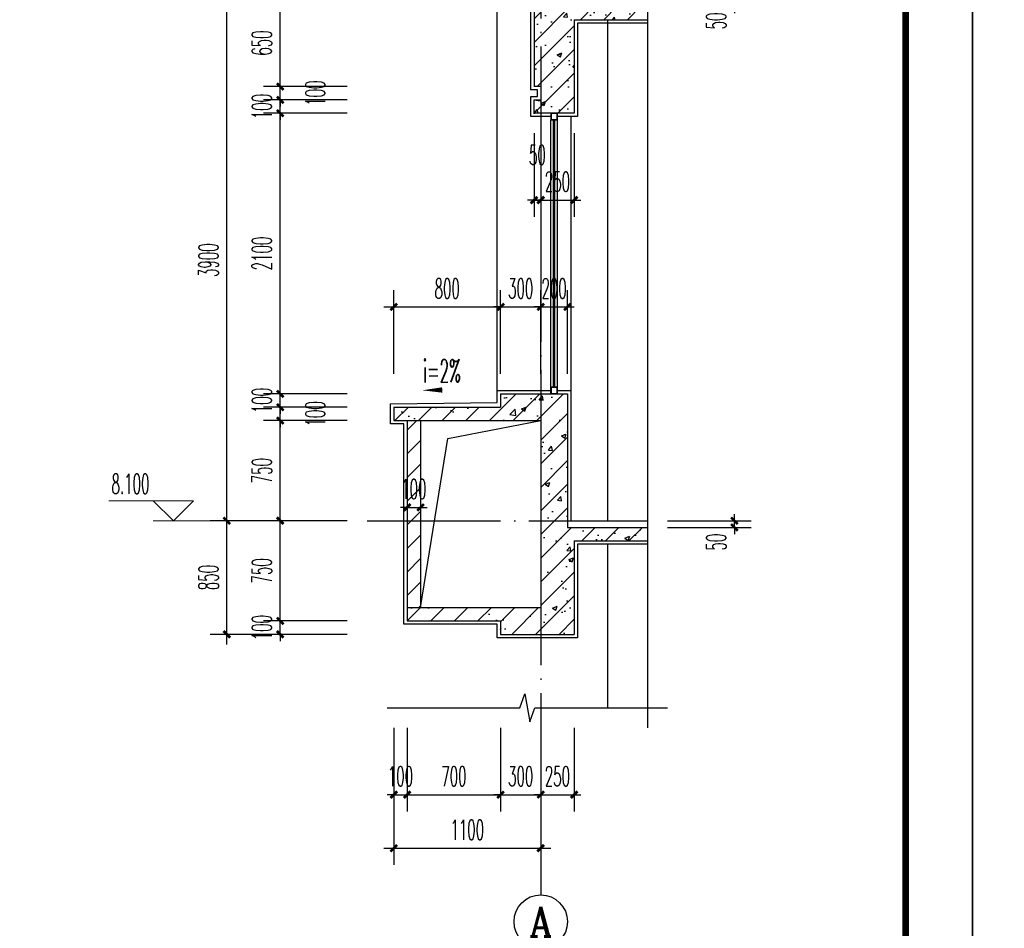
# Model space of a CAD drawing. Extents: x 1779708 to 7299578, y -1121471 to 88434.
# Tile 1000 of 1056: x 7003186 to 7010557, y -968623 to -961823. Entities that reach past the tile are written whole.
import ezdxf
from ezdxf.enums import TextEntityAlignment as Align

# ---------------------------------------------------------------- set-up
doc = ezdxf.new("R2010")
doc.units = 0
doc.header["$LTSCALE"] = 1000
doc.header["$MEASUREMENT"] = 0
doc.linetypes.add('DOTE', pattern=[2.42, 2, -0.2, 0.02, -0.2])
doc.layers.get('0').update_dxf_attribs({"linetype": 'CONTINUOUS'})
doc.layers.get('Defpoints').update_dxf_attribs({"linetype": 'CONTINUOUS'})
for name, color, linetype in [('AXIS', 3, 'CONTINUOUS'), ('AXIS_TEXT', 7, 'CONTINUOUS'), ('DIM_SYMB', 3, 'CONTINUOUS'), ('DOTE', 1, 'DOTE'), ('PUB_TEXT', 7, 'CONTINUOUS'), ('PUB_TITLE', 4, 'CONTINUOUS'), ('WALL', 255, 'CONTINUOUS'), ('WINDOW', 2, 'CONTINUOUS'), ('可见线', 6, 'CONTINUOUS'), ('填充细线', 8, 'CONTINUOUS'), ('立面中线', 140, 'CONTINUOUS'), ('粉刷线', 213, 'CONTINUOUS')]:
    doc.layers.add(name, color=color, linetype=linetype)
doc.layers.add('DIM_ELEV', color=3, linetype='CONTINUOUS', lineweight=13)
doc.styles.add('_TCH_AXIS', font='COMPLEX', dxfattribs={"bigfont": 'GBCBIG'})
doc.styles.add('_TCH_DIM', font='SIMPLEX.shx', dxfattribs={"width": 0.7, "bigfont": 'GBCBIG.shx'})
doc.styles.add('_TCH_DIM_T3', font='SIMPLEX.shx', dxfattribs={"width": 0.494118, "bigfont": 'GBCBIG.shx'})
doc.styles.add('COMPLEX', font='COMPLEX')
doc.dimstyles.new('_TCH_ARCH&&50', dxfattribs={"dimtxt": 148.75, "dimasz": 50, "dimexe": 125, "dimexo": 150, "dimgap": 63.125, "dimtad": 1, "dimdec": 0, "dimzin": 0, "dimdsep": 46, "dimtxsty": '_TCH_DIM_T3', "dimblk": 'ARCHTICK', "dimcen": 0.09, "dimdle": 75, "dimclrt": 7, "dimazin": 2, "dimtfac": 1, "dimtdec": 0, "dimtix": 1, "dimtmove": 2, "dimatfit": 3, "dimfxl": 250, "dimtolj": 1, "dimtzin": 0, "dimarcsym": 0})

# ---------------------------------------------------------------- blocks, each defined once
blk = doc.blocks.new('A$C3D8761CE')
at = {"layer": 'PUB_TITLE'}
blk.add_lwpolyline([(0, 0), (84100, 0), (84100, 59400), (0, 59400)], close=True, dxfattribs=at)
at = {"layer": 'PUB_TITLE', "const_width": 100}
blk.add_lwpolyline([(2500, 1000), (83100, 1000), (83100, 58400), (2500, 58400)], close=True, dxfattribs=at)
blk = doc.blocks.new('_ArchTick')
at = {"color": 0, "linetype": 'ByBlock', "const_width": 0.4}
blk.add_lwpolyline([(-0.5, -0.5), (0.5, 0.5)], dxfattribs=at)
blk = doc.blocks.new('*D876')
at = {"layer": 'AXIS', "color": 0, "lineweight": -2, "transparency": 16777216}
for p, q in [((7004736.6, -966498.2), (7004736.6, -965498.2)), ((7005636.6, -965573.2), (7004611.6, -965573.2)), ((7005636.6, -966423.2), (7004611.6, -966423.2))]:
    blk.add_line(p, q, dxfattribs=at)
at = {"layer": 'Defpoints', "color": 0, "transparency": 16777216}
for p in [(7004736.6, -965573.2), (7005786.6, -965573.2), (7005786.6, -966423.2)]:
    blk.add_point(p, dxfattribs=at)
at = {"layer": 'AXIS', "color": 0, "lineweight": -2, "transparency": 16777216, "xscale": 50, "yscale": 50, "zscale": 50}
for p, rotation in [((7004736.6, -965573.2), 90), ((7004736.6, -966423.2), 270)]:
    blk.add_blockref('_ArchTick', p, dxfattribs=dict(at, rotation=rotation))
at = {"layer": 'AXIS', "color": 7, "transparency": 16777216, "insert": (7004599.1, -965998.2), "char_height": 148.75, "attachment_point": 5, "rotation": 90, "style": '_TCH_DIM_T3'}
blk.add_mtext('\\A1;850', dxfattribs=at)
blk = doc.blocks.new('*D877')
at = {"layer": 'AXIS', "color": 0, "lineweight": -2, "transparency": 16777216}
for p, q in [((7004736.6, -965648.2), (7004736.6, -961598.2)), ((7005636.6, -961673.2), (7004611.6, -961673.2)), ((7005636.6, -965573.2), (7004611.6, -965573.2))]:
    blk.add_line(p, q, dxfattribs=at)
at = {"layer": 'Defpoints', "color": 0, "transparency": 16777216}
for p in [(7004736.6, -961673.2), (7005786.6, -961673.2), (7005786.6, -965573.2)]:
    blk.add_point(p, dxfattribs=at)
at = {"layer": 'AXIS', "color": 0, "lineweight": -2, "transparency": 16777216, "xscale": 50, "yscale": 50, "zscale": 50}
for p, rotation in [((7004736.6, -961673.2), 90), ((7004736.6, -965573.2), 270)]:
    blk.add_blockref('_ArchTick', p, dxfattribs=dict(at, rotation=rotation))
at = {"layer": 'AXIS', "color": 7, "transparency": 16777216, "insert": (7004599.1, -963623.2), "char_height": 148.75, "attachment_point": 5, "rotation": 90, "style": '_TCH_DIM_T3'}
blk.add_mtext('\\A1;3900', dxfattribs=at)
blk = doc.blocks.new('*D882')
at = {"layer": 'AXIS', "color": 0, "lineweight": -2, "transparency": 16777216}
for p, q in [((7008036.6, -965573.2), (7008661.6, -965573.2)), ((7008536.6, -965573.2), (7008536.6, -965523.2)), ((7008536.6, -965623.2), (7008536.6, -965573.2)), ((7008036.6, -965623.2), (7008661.6, -965623.2)), ((7008536.6, -965623.2), (7008536.6, -965673.2))]:
    blk.add_line(p, q, dxfattribs=at)
at = {"layer": 'Defpoints', "color": 0, "transparency": 16777216}
for p in [(7007886.6, -965573.2), (7008536.6, -965573.2), (7007886.6, -965623.2)]:
    blk.add_point(p, dxfattribs=at)
at = {"layer": 'AXIS', "color": 0, "lineweight": -2, "transparency": 16777216, "xscale": 50, "yscale": 50, "zscale": 50}
for p, rotation in [((7008536.6, -965573.2), 270), ((7008536.6, -965623.2), 90)]:
    blk.add_blockref('_ArchTick', p, dxfattribs=dict(at, rotation=rotation))
at = {"layer": 'AXIS', "color": 7, "transparency": 16777216, "insert": (7008399.1, -965732.7), "char_height": 148.75, "attachment_point": 5, "rotation": 90, "style": '_TCH_DIM_T3'}
blk.add_mtext('\\A1;50', dxfattribs=at)
blk = doc.blocks.new('*D883')
at = {"layer": 'AXIS', "color": 0, "lineweight": -2, "transparency": 16777216}
for p, q in [((7008536.6, -961673.2), (7008536.6, -961623.2)), ((7008036.6, -961673.2), (7008661.6, -961673.2)), ((7008036.6, -961723.2), (7008661.6, -961723.2)), ((7008536.6, -961723.2), (7008536.6, -961673.2)), ((7008536.6, -961723.2), (7008536.6, -961773.2))]:
    blk.add_line(p, q, dxfattribs=at)
at = {"layer": 'Defpoints', "color": 0, "transparency": 16777216}
for p in [(7007886.6, -961673.2), (7007886.6, -961723.2), (7008536.6, -961673.2)]:
    blk.add_point(p, dxfattribs=at)
at = {"layer": 'AXIS', "color": 0, "lineweight": -2, "transparency": 16777216, "xscale": 50, "yscale": 50, "zscale": 50}
for p, rotation in [((7008536.6, -961673.2), 270), ((7008536.6, -961723.2), 90)]:
    blk.add_blockref('_ArchTick', p, dxfattribs=dict(at, rotation=rotation))
at = {"layer": 'AXIS', "color": 7, "transparency": 16777216, "insert": (7008399.1, -961832.7), "char_height": 148.75, "attachment_point": 5, "rotation": 90, "style": '_TCH_DIM_T3'}
blk.add_mtext('\\A1;50', dxfattribs=at)
blk = doc.blocks.new('*D895')
at = {"layer": 'AXIS', "color": 0, "lineweight": -2, "transparency": 16777216}
for p, q in [((7005986.6, -964473.2), (7005986.6, -963848.2)), ((7006786.6, -964473.2), (7006786.6, -963848.2)), ((7005911.6, -963973.2), (7006861.6, -963973.2))]:
    blk.add_line(p, q, dxfattribs=at)
at = {"layer": 'Defpoints', "color": 0, "transparency": 16777216}
for p in [(7006786.6, -963973.2), (7005986.6, -964623.2), (7006786.6, -964623.2)]:
    blk.add_point(p, dxfattribs=at)
at = {"layer": 'AXIS', "color": 0, "lineweight": -2, "transparency": 16777216, "xscale": 50, "yscale": 50, "zscale": 50, "rotation": 180}
blk.add_blockref('_ArchTick', (7005986.6, -963973.2), dxfattribs=at)
at = {"layer": 'AXIS', "color": 0, "lineweight": -2, "transparency": 16777216, "xscale": 50, "yscale": 50, "zscale": 50}
blk.add_blockref('_ArchTick', (7006786.6, -963973.2), dxfattribs=at)
at = {"layer": 'AXIS', "color": 7, "transparency": 16777216, "insert": (7006386.6, -963835.7), "char_height": 148.75, "attachment_point": 5, "style": '_TCH_DIM_T3'}
blk.add_mtext('\\A1;800', dxfattribs=at)
blk = doc.blocks.new('*D896')
at = {"layer": 'AXIS', "color": 0, "lineweight": -2, "transparency": 16777216}
for p, q in [((7006786.6, -964473.2), (7006786.6, -963848.2)), ((7007086.6, -964473.2), (7007086.6, -963848.2)), ((7006786.6, -963973.2), (7006736.6, -963973.2)), ((7006786.6, -963973.2), (7007086.6, -963973.2)), ((7007086.6, -963973.2), (7007136.6, -963973.2))]:
    blk.add_line(p, q, dxfattribs=at)
at = {"layer": 'Defpoints', "color": 0, "transparency": 16777216}
for p in [(7007086.6, -963973.2), (7006786.6, -964623.2), (7007086.6, -964623.2)]:
    blk.add_point(p, dxfattribs=at)
at = {"layer": 'AXIS', "color": 0, "lineweight": -2, "transparency": 16777216, "xscale": 50, "yscale": 50, "zscale": 50}
blk.add_blockref('_ArchTick', (7006786.6, -963973.2), dxfattribs=at)
at = {"layer": 'AXIS', "color": 0, "lineweight": -2, "transparency": 16777216, "xscale": 50, "yscale": 50, "zscale": 50, "rotation": 180}
blk.add_blockref('_ArchTick', (7007086.6, -963973.2), dxfattribs=at)
at = {"layer": 'AXIS', "color": 7, "transparency": 16777216, "insert": (7006936.6, -963835.7), "char_height": 148.75, "attachment_point": 5, "style": '_TCH_DIM_T3'}
blk.add_mtext('\\A1;300', dxfattribs=at)
blk = doc.blocks.new('*D897')
at = {"layer": 'AXIS', "color": 0, "lineweight": -2, "transparency": 16777216}
for p, q in [((7007086.6, -964473.2), (7007086.6, -963848.2)), ((7007286.6, -964473.2), (7007286.6, -963848.2)), ((7007086.6, -963973.2), (7007036.6, -963973.2)), ((7007086.6, -963973.2), (7007286.6, -963973.2)), ((7007286.6, -963973.2), (7007336.6, -963973.2))]:
    blk.add_line(p, q, dxfattribs=at)
at = {"layer": 'Defpoints', "color": 0, "transparency": 16777216}
for p in [(7007286.6, -963973.2), (7007086.6, -964623.2), (7007286.6, -964623.2)]:
    blk.add_point(p, dxfattribs=at)
at = {"layer": 'AXIS', "color": 0, "lineweight": -2, "transparency": 16777216, "xscale": 50, "yscale": 50, "zscale": 50}
blk.add_blockref('_ArchTick', (7007086.6, -963973.2), dxfattribs=at)
at = {"layer": 'AXIS', "color": 0, "lineweight": -2, "transparency": 16777216, "xscale": 50, "yscale": 50, "zscale": 50, "rotation": 180}
blk.add_blockref('_ArchTick', (7007286.6, -963973.2), dxfattribs=at)
at = {"layer": 'AXIS', "color": 7, "transparency": 16777216, "insert": (7007186.6, -963835.7), "char_height": 148.75, "attachment_point": 5, "style": '_TCH_DIM_T3'}
blk.add_mtext('\\A1;200', dxfattribs=at)
blk = doc.blocks.new('*D898')
at = {"layer": 'AXIS', "color": 0, "lineweight": -2, "transparency": 16777216}
for p, q in [((7007036.6, -962673.2), (7007036.6, -963298.2)), ((7007086.6, -962673.2), (7007086.6, -963298.2)), ((7007036.6, -963173.2), (7006986.6, -963173.2)), ((7007036.6, -963173.2), (7007086.6, -963173.2)), ((7007086.6, -963173.2), (7007136.6, -963173.2))]:
    blk.add_line(p, q, dxfattribs=at)
at = {"layer": 'Defpoints', "color": 0, "transparency": 16777216}
for p in [(7007036.6, -962523.2), (7007086.6, -962523.2), (7007086.6, -963173.2)]:
    blk.add_point(p, dxfattribs=at)
at = {"layer": 'AXIS', "color": 0, "lineweight": -2, "transparency": 16777216, "xscale": 50, "yscale": 50, "zscale": 50}
blk.add_blockref('_ArchTick', (7007036.6, -963173.2), dxfattribs=at)
at = {"layer": 'AXIS', "color": 0, "lineweight": -2, "transparency": 16777216, "xscale": 50, "yscale": 50, "zscale": 50, "rotation": 180}
blk.add_blockref('_ArchTick', (7007086.6, -963173.2), dxfattribs=at)
at = {"layer": 'AXIS', "color": 7, "transparency": 16777216, "insert": (7007061.6, -962835.7), "char_height": 148.75, "attachment_point": 5, "style": '_TCH_DIM_T3'}
blk.add_mtext('\\A1;50', dxfattribs=at)
blk = doc.blocks.new('*D899')
at = {"layer": 'AXIS', "color": 0, "lineweight": -2, "transparency": 16777216}
for p, q in [((7007086.6, -962673.2), (7007086.6, -963298.2)), ((7007336.6, -962673.2), (7007336.6, -963298.2)), ((7007086.6, -963173.2), (7007036.6, -963173.2)), ((7007086.6, -963173.2), (7007336.6, -963173.2)), ((7007336.6, -963173.2), (7007386.6, -963173.2))]:
    blk.add_line(p, q, dxfattribs=at)
at = {"layer": 'Defpoints', "color": 0, "transparency": 16777216}
for p in [(7007086.6, -962523.2), (7007336.6, -962523.2), (7007336.6, -963173.2)]:
    blk.add_point(p, dxfattribs=at)
at = {"layer": 'AXIS', "color": 0, "lineweight": -2, "transparency": 16777216, "xscale": 50, "yscale": 50, "zscale": 50}
blk.add_blockref('_ArchTick', (7007086.6, -963173.2), dxfattribs=at)
at = {"layer": 'AXIS', "color": 0, "lineweight": -2, "transparency": 16777216, "xscale": 50, "yscale": 50, "zscale": 50, "rotation": 180}
blk.add_blockref('_ArchTick', (7007336.6, -963173.2), dxfattribs=at)
at = {"layer": 'AXIS', "color": 7, "transparency": 16777216, "insert": (7007211.6, -963035.7), "char_height": 148.75, "attachment_point": 5, "style": '_TCH_DIM_T3'}
blk.add_mtext('\\A1;250', dxfattribs=at)
blk = doc.blocks.new('*D904')
at = {"layer": 'AXIS', "color": 0, "lineweight": -2, "transparency": 16777216}
for p, q in [((7006086.6, -964973.2), (7006086.6, -965598.2)), ((7006186.6, -964973.2), (7006186.6, -965598.2)), ((7006086.6, -965473.2), (7006036.6, -965473.2)), ((7006086.6, -965473.2), (7006186.6, -965473.2)), ((7006186.6, -965473.2), (7006236.6, -965473.2))]:
    blk.add_line(p, q, dxfattribs=at)
at = {"layer": 'Defpoints', "color": 0, "transparency": 16777216}
for p in [(7006086.6, -964823.2), (7006186.6, -964823.2), (7006186.6, -965473.2)]:
    blk.add_point(p, dxfattribs=at)
at = {"layer": 'AXIS', "color": 0, "lineweight": -2, "transparency": 16777216, "xscale": 50, "yscale": 50, "zscale": 50}
blk.add_blockref('_ArchTick', (7006086.6, -965473.2), dxfattribs=at)
at = {"layer": 'AXIS', "color": 0, "lineweight": -2, "transparency": 16777216, "xscale": 50, "yscale": 50, "zscale": 50, "rotation": 180}
blk.add_blockref('_ArchTick', (7006186.6, -965473.2), dxfattribs=at)
at = {"layer": 'AXIS', "color": 7, "transparency": 16777216, "insert": (7006136.6, -965335.7), "char_height": 148.75, "attachment_point": 5, "style": '_TCH_DIM_T3'}
blk.add_mtext('\\A1;100', dxfattribs=at)
blk = doc.blocks.new('*D906')
at = {"layer": 'AXIS', "color": 0, "lineweight": -2, "transparency": 16777216}
for p, q in [((7005136.6, -966323.2), (7005136.6, -966273.2)), ((7005636.6, -966323.2), (7005011.6, -966323.2)), ((7005136.6, -966423.2), (7005136.6, -966323.2)), ((7005636.6, -966423.2), (7005011.6, -966423.2)), ((7005136.6, -966423.2), (7005136.6, -966473.2))]:
    blk.add_line(p, q, dxfattribs=at)
at = {"layer": 'Defpoints', "color": 0, "transparency": 16777216}
for p in [(7005136.6, -966323.2), (7005786.6, -966323.2), (7005786.6, -966423.2)]:
    blk.add_point(p, dxfattribs=at)
at = {"layer": 'AXIS', "color": 0, "lineweight": -2, "transparency": 16777216, "xscale": 50, "yscale": 50, "zscale": 50}
for p, rotation in [((7005136.6, -966323.2), 270), ((7005136.6, -966423.2), 90)]:
    blk.add_blockref('_ArchTick', p, dxfattribs=dict(at, rotation=rotation))
at = {"layer": 'AXIS', "color": 7, "transparency": 16777216, "insert": (7004999.1, -966373.2), "char_height": 148.75, "attachment_point": 5, "rotation": 90, "style": '_TCH_DIM_T3'}
blk.add_mtext('\\A1;100', dxfattribs=at)
blk = doc.blocks.new('*D907')
at = {"layer": 'AXIS', "color": 0, "lineweight": -2, "transparency": 16777216}
for p, q in [((7005136.6, -966398.2), (7005136.6, -965498.2)), ((7005636.6, -965573.2), (7005011.6, -965573.2)), ((7005636.6, -966323.2), (7005011.6, -966323.2))]:
    blk.add_line(p, q, dxfattribs=at)
at = {"layer": 'Defpoints', "color": 0, "transparency": 16777216}
for p in [(7005136.6, -965573.2), (7005786.6, -965573.2), (7005786.6, -966323.2)]:
    blk.add_point(p, dxfattribs=at)
at = {"layer": 'AXIS', "color": 0, "lineweight": -2, "transparency": 16777216, "xscale": 50, "yscale": 50, "zscale": 50}
for p, rotation in [((7005136.6, -965573.2), 90), ((7005136.6, -966323.2), 270)]:
    blk.add_blockref('_ArchTick', p, dxfattribs=dict(at, rotation=rotation))
at = {"layer": 'AXIS', "color": 7, "transparency": 16777216, "insert": (7004999.1, -965948.2), "char_height": 148.75, "attachment_point": 5, "rotation": 90, "style": '_TCH_DIM_T3'}
blk.add_mtext('\\A1;750', dxfattribs=at)
blk = doc.blocks.new('*D908')
at = {"layer": 'AXIS', "color": 0, "lineweight": -2, "transparency": 16777216}
for p, q in [((7005136.6, -965648.2), (7005136.6, -964748.2)), ((7005636.6, -964823.2), (7005011.6, -964823.2)), ((7005636.6, -965573.2), (7005011.6, -965573.2))]:
    blk.add_line(p, q, dxfattribs=at)
at = {"layer": 'Defpoints', "color": 0, "transparency": 16777216}
for p in [(7005136.6, -964823.2), (7005786.6, -964823.2), (7005786.6, -965573.2)]:
    blk.add_point(p, dxfattribs=at)
at = {"layer": 'AXIS', "color": 0, "lineweight": -2, "transparency": 16777216, "xscale": 50, "yscale": 50, "zscale": 50}
for p, rotation in [((7005136.6, -964823.2), 90), ((7005136.6, -965573.2), 270)]:
    blk.add_blockref('_ArchTick', p, dxfattribs=dict(at, rotation=rotation))
at = {"layer": 'AXIS', "color": 7, "transparency": 16777216, "insert": (7004999.1, -965198.2), "char_height": 148.75, "attachment_point": 5, "rotation": 90, "style": '_TCH_DIM_T3'}
blk.add_mtext('\\A1;750', dxfattribs=at)
blk = doc.blocks.new('*D909')
at = {"layer": 'AXIS', "color": 0, "lineweight": -2, "transparency": 16777216}
for p, q in [((7005136.6, -964723.2), (7005136.6, -964673.2)), ((7005636.6, -964723.2), (7005011.6, -964723.2)), ((7005136.6, -964823.2), (7005136.6, -964723.2)), ((7005636.6, -964823.2), (7005011.6, -964823.2)), ((7005136.6, -964823.2), (7005136.6, -964873.2))]:
    blk.add_line(p, q, dxfattribs=at)
at = {"layer": 'Defpoints', "color": 0, "transparency": 16777216}
for p in [(7005136.6, -964723.2), (7005786.6, -964723.2), (7005786.6, -964823.2)]:
    blk.add_point(p, dxfattribs=at)
at = {"layer": 'AXIS', "color": 0, "lineweight": -2, "transparency": 16777216, "xscale": 50, "yscale": 50, "zscale": 50}
for p, rotation in [((7005136.6, -964723.2), 270), ((7005136.6, -964823.2), 90)]:
    blk.add_blockref('_ArchTick', p, dxfattribs=dict(at, rotation=rotation))
at = {"layer": 'AXIS', "color": 7, "transparency": 16777216, "insert": (7005399.1, -964773.2), "char_height": 148.75, "attachment_point": 5, "rotation": 90, "style": '_TCH_DIM_T3'}
blk.add_mtext('\\A1;100', dxfattribs=at)
blk = doc.blocks.new('*D910')
at = {"layer": 'AXIS', "color": 0, "lineweight": -2, "transparency": 16777216}
for p, q in [((7005136.6, -964623.2), (7005136.6, -964573.2)), ((7005636.6, -964623.2), (7005011.6, -964623.2)), ((7005136.6, -964723.2), (7005136.6, -964623.2)), ((7005636.6, -964723.2), (7005011.6, -964723.2)), ((7005136.6, -964723.2), (7005136.6, -964773.2))]:
    blk.add_line(p, q, dxfattribs=at)
at = {"layer": 'Defpoints', "color": 0, "transparency": 16777216}
for p in [(7005136.6, -964623.2), (7005786.6, -964623.2), (7005786.6, -964723.2)]:
    blk.add_point(p, dxfattribs=at)
at = {"layer": 'AXIS', "color": 0, "lineweight": -2, "transparency": 16777216, "xscale": 50, "yscale": 50, "zscale": 50}
for p, rotation in [((7005136.6, -964623.2), 270), ((7005136.6, -964723.2), 90)]:
    blk.add_blockref('_ArchTick', p, dxfattribs=dict(at, rotation=rotation))
at = {"layer": 'AXIS', "color": 7, "transparency": 16777216, "insert": (7004999.1, -964673.2), "char_height": 148.75, "attachment_point": 5, "rotation": 90, "style": '_TCH_DIM_T3'}
blk.add_mtext('\\A1;100', dxfattribs=at)
blk = doc.blocks.new('*D911')
at = {"layer": 'AXIS', "color": 0, "lineweight": -2, "transparency": 16777216}
for p, q in [((7005136.6, -964698.2), (7005136.6, -962448.2)), ((7005636.6, -962523.2), (7005011.6, -962523.2)), ((7005636.6, -964623.2), (7005011.6, -964623.2))]:
    blk.add_line(p, q, dxfattribs=at)
at = {"layer": 'Defpoints', "color": 0, "transparency": 16777216}
for p in [(7005136.6, -962523.2), (7005786.6, -962523.2), (7005786.6, -964623.2)]:
    blk.add_point(p, dxfattribs=at)
at = {"layer": 'AXIS', "color": 0, "lineweight": -2, "transparency": 16777216, "xscale": 50, "yscale": 50, "zscale": 50}
for p, rotation in [((7005136.6, -962523.2), 90), ((7005136.6, -964623.2), 270)]:
    blk.add_blockref('_ArchTick', p, dxfattribs=dict(at, rotation=rotation))
at = {"layer": 'AXIS', "color": 7, "transparency": 16777216, "insert": (7004999.1, -963573.2), "char_height": 148.75, "attachment_point": 5, "rotation": 90, "style": '_TCH_DIM_T3'}
blk.add_mtext('\\A1;2100', dxfattribs=at)
blk = doc.blocks.new('*D912')
at = {"layer": 'AXIS', "color": 0, "lineweight": -2, "transparency": 16777216}
for p, q in [((7005136.6, -962423.2), (7005136.6, -962373.2)), ((7005636.6, -962423.2), (7005011.6, -962423.2)), ((7005136.6, -962523.2), (7005136.6, -962423.2)), ((7005636.6, -962523.2), (7005011.6, -962523.2)), ((7005136.6, -962523.2), (7005136.6, -962573.2))]:
    blk.add_line(p, q, dxfattribs=at)
at = {"layer": 'Defpoints', "color": 0, "transparency": 16777216}
for p in [(7005136.6, -962423.2), (7005786.6, -962423.2), (7005786.6, -962523.2)]:
    blk.add_point(p, dxfattribs=at)
at = {"layer": 'AXIS', "color": 0, "lineweight": -2, "transparency": 16777216, "xscale": 50, "yscale": 50, "zscale": 50}
for p, rotation in [((7005136.6, -962423.2), 270), ((7005136.6, -962523.2), 90)]:
    blk.add_blockref('_ArchTick', p, dxfattribs=dict(at, rotation=rotation))
at = {"layer": 'AXIS', "color": 7, "transparency": 16777216, "insert": (7004999.1, -962473.2), "char_height": 148.75, "attachment_point": 5, "rotation": 90, "style": '_TCH_DIM_T3'}
blk.add_mtext('\\A1;100', dxfattribs=at)
blk = doc.blocks.new('*D913')
at = {"layer": 'AXIS', "color": 0, "lineweight": -2, "transparency": 16777216}
for p, q in [((7005636.6, -962323.2), (7005011.6, -962323.2)), ((7005136.6, -962323.2), (7005136.6, -962273.2)), ((7005136.6, -962423.2), (7005136.6, -962323.2)), ((7005636.6, -962423.2), (7005011.6, -962423.2)), ((7005136.6, -962423.2), (7005136.6, -962473.2))]:
    blk.add_line(p, q, dxfattribs=at)
at = {"layer": 'Defpoints', "color": 0, "transparency": 16777216}
for p in [(7005136.6, -962323.2), (7005786.6, -962323.2), (7005786.6, -962423.2)]:
    blk.add_point(p, dxfattribs=at)
at = {"layer": 'AXIS', "color": 0, "lineweight": -2, "transparency": 16777216, "xscale": 50, "yscale": 50, "zscale": 50}
for p, rotation in [((7005136.6, -962323.2), 270), ((7005136.6, -962423.2), 90)]:
    blk.add_blockref('_ArchTick', p, dxfattribs=dict(at, rotation=rotation))
at = {"layer": 'AXIS', "color": 7, "transparency": 16777216, "insert": (7005399.1, -962373.2), "char_height": 148.75, "attachment_point": 5, "rotation": 90, "style": '_TCH_DIM_T3'}
blk.add_mtext('\\A1;100', dxfattribs=at)
blk = doc.blocks.new('*D914')
at = {"layer": 'AXIS', "color": 0, "lineweight": -2, "transparency": 16777216}
for p, q in [((7005136.6, -962398.2), (7005136.6, -961598.2)), ((7005636.6, -961673.2), (7005011.6, -961673.2)), ((7005636.6, -962323.2), (7005011.6, -962323.2))]:
    blk.add_line(p, q, dxfattribs=at)
at = {"layer": 'Defpoints', "color": 0, "transparency": 16777216}
for p in [(7005136.6, -961673.2), (7005786.6, -961673.2), (7005786.6, -962323.2)]:
    blk.add_point(p, dxfattribs=at)
at = {"layer": 'AXIS', "color": 0, "lineweight": -2, "transparency": 16777216, "xscale": 50, "yscale": 50, "zscale": 50}
for p, rotation in [((7005136.6, -961673.2), 90), ((7005136.6, -962323.2), 270)]:
    blk.add_blockref('_ArchTick', p, dxfattribs=dict(at, rotation=rotation))
at = {"layer": 'AXIS', "color": 7, "transparency": 16777216, "insert": (7004999.1, -961998.2), "char_height": 148.75, "attachment_point": 5, "rotation": 90, "style": '_TCH_DIM_T3'}
blk.add_mtext('\\A1;650', dxfattribs=at)
blk = doc.blocks.new('*D938')
at = {"layer": 'AXIS', "color": 0, "lineweight": -2, "transparency": 16777216}
for p, q in [((7005986.6, -967123.2), (7005986.6, -967748.2)), ((7006086.6, -967123.2), (7006086.6, -967748.2)), ((7005986.6, -967623.2), (7005936.6, -967623.2)), ((7005986.6, -967623.2), (7006086.6, -967623.2)), ((7006086.6, -967623.2), (7006136.6, -967623.2))]:
    blk.add_line(p, q, dxfattribs=at)
at = {"layer": 'Defpoints', "color": 0, "transparency": 16777216}
for p in [(7005986.6, -966973.2), (7006086.6, -966973.2), (7006086.6, -967623.2)]:
    blk.add_point(p, dxfattribs=at)
at = {"layer": 'AXIS', "color": 0, "lineweight": -2, "transparency": 16777216, "xscale": 50, "yscale": 50, "zscale": 50}
blk.add_blockref('_ArchTick', (7005986.6, -967623.2), dxfattribs=at)
at = {"layer": 'AXIS', "color": 0, "lineweight": -2, "transparency": 16777216, "xscale": 50, "yscale": 50, "zscale": 50, "rotation": 180}
blk.add_blockref('_ArchTick', (7006086.6, -967623.2), dxfattribs=at)
at = {"layer": 'AXIS', "color": 7, "transparency": 16777216, "insert": (7006036.6, -967485.7), "char_height": 148.75, "attachment_point": 5, "style": '_TCH_DIM_T3'}
blk.add_mtext('\\A1;100', dxfattribs=at)
blk = doc.blocks.new('*D939')
at = {"layer": 'AXIS', "color": 0, "lineweight": -2, "transparency": 16777216}
for p, q in [((7006086.6, -967123.2), (7006086.6, -967748.2)), ((7006786.6, -967123.2), (7006786.6, -967748.2)), ((7006011.6, -967623.2), (7006861.6, -967623.2))]:
    blk.add_line(p, q, dxfattribs=at)
at = {"layer": 'Defpoints', "color": 0, "transparency": 16777216}
for p in [(7006086.6, -966973.2), (7006786.6, -966973.2), (7006786.6, -967623.2)]:
    blk.add_point(p, dxfattribs=at)
at = {"layer": 'AXIS', "color": 0, "lineweight": -2, "transparency": 16777216, "xscale": 50, "yscale": 50, "zscale": 50, "rotation": 180}
blk.add_blockref('_ArchTick', (7006086.6, -967623.2), dxfattribs=at)
at = {"layer": 'AXIS', "color": 0, "lineweight": -2, "transparency": 16777216, "xscale": 50, "yscale": 50, "zscale": 50}
blk.add_blockref('_ArchTick', (7006786.6, -967623.2), dxfattribs=at)
at = {"layer": 'AXIS', "color": 7, "transparency": 16777216, "insert": (7006436.6, -967485.7), "char_height": 148.75, "attachment_point": 5, "style": '_TCH_DIM_T3'}
blk.add_mtext('\\A1;700', dxfattribs=at)
blk = doc.blocks.new('*D940')
at = {"layer": 'AXIS', "color": 0, "lineweight": -2, "transparency": 16777216}
for p, q in [((7006786.6, -967123.2), (7006786.6, -967748.2)), ((7007086.6, -967123.2), (7007086.6, -967748.2)), ((7006786.6, -967623.2), (7006736.6, -967623.2)), ((7006786.6, -967623.2), (7007086.6, -967623.2)), ((7007086.6, -967623.2), (7007136.6, -967623.2))]:
    blk.add_line(p, q, dxfattribs=at)
at = {"layer": 'Defpoints', "color": 0, "transparency": 16777216}
for p in [(7006786.6, -966973.2), (7007086.6, -966973.2), (7007086.6, -967623.2)]:
    blk.add_point(p, dxfattribs=at)
at = {"layer": 'AXIS', "color": 0, "lineweight": -2, "transparency": 16777216, "xscale": 50, "yscale": 50, "zscale": 50}
blk.add_blockref('_ArchTick', (7006786.6, -967623.2), dxfattribs=at)
at = {"layer": 'AXIS', "color": 0, "lineweight": -2, "transparency": 16777216, "xscale": 50, "yscale": 50, "zscale": 50, "rotation": 180}
blk.add_blockref('_ArchTick', (7007086.6, -967623.2), dxfattribs=at)
at = {"layer": 'AXIS', "color": 7, "transparency": 16777216, "insert": (7006936.6, -967485.7), "char_height": 148.75, "attachment_point": 5, "style": '_TCH_DIM_T3'}
blk.add_mtext('\\A1;300', dxfattribs=at)
blk = doc.blocks.new('*D941')
at = {"layer": 'AXIS', "color": 0, "lineweight": -2, "transparency": 16777216}
for p, q in [((7007086.6, -967123.2), (7007086.6, -967748.2)), ((7007336.6, -967123.2), (7007336.6, -967748.2)), ((7007086.6, -967623.2), (7007036.6, -967623.2)), ((7007086.6, -967623.2), (7007336.6, -967623.2)), ((7007336.6, -967623.2), (7007386.6, -967623.2))]:
    blk.add_line(p, q, dxfattribs=at)
at = {"layer": 'Defpoints', "color": 0, "transparency": 16777216}
for p in [(7007086.6, -966973.2), (7007336.6, -966973.2), (7007336.6, -967623.2)]:
    blk.add_point(p, dxfattribs=at)
at = {"layer": 'AXIS', "color": 0, "lineweight": -2, "transparency": 16777216, "xscale": 50, "yscale": 50, "zscale": 50}
blk.add_blockref('_ArchTick', (7007086.6, -967623.2), dxfattribs=at)
at = {"layer": 'AXIS', "color": 0, "lineweight": -2, "transparency": 16777216, "xscale": 50, "yscale": 50, "zscale": 50, "rotation": 180}
blk.add_blockref('_ArchTick', (7007336.6, -967623.2), dxfattribs=at)
at = {"layer": 'AXIS', "color": 7, "transparency": 16777216, "insert": (7007211.6, -967485.7), "char_height": 148.75, "attachment_point": 5, "style": '_TCH_DIM_T3'}
blk.add_mtext('\\A1;250', dxfattribs=at)
blk = doc.blocks.new('*D942')
at = {"layer": 'AXIS', "color": 0, "lineweight": -2, "transparency": 16777216}
for p, q in [((7005986.6, -967123.2), (7005986.6, -968148.2)), ((7007086.6, -967123.2), (7007086.6, -968148.2)), ((7005911.6, -968023.2), (7007161.6, -968023.2))]:
    blk.add_line(p, q, dxfattribs=at)
at = {"layer": 'Defpoints', "color": 0, "transparency": 16777216}
for p in [(7005986.6, -966973.2), (7007086.6, -966973.2), (7007086.6, -968023.2)]:
    blk.add_point(p, dxfattribs=at)
at = {"layer": 'AXIS', "color": 0, "lineweight": -2, "transparency": 16777216, "xscale": 50, "yscale": 50, "zscale": 50, "rotation": 180}
blk.add_blockref('_ArchTick', (7005986.6, -968023.2), dxfattribs=at)
at = {"layer": 'AXIS', "color": 0, "lineweight": -2, "transparency": 16777216, "xscale": 50, "yscale": 50, "zscale": 50}
blk.add_blockref('_ArchTick', (7007086.6, -968023.2), dxfattribs=at)
at = {"layer": 'AXIS', "color": 7, "transparency": 16777216, "insert": (7006536.6, -967885.7), "char_height": 148.75, "attachment_point": 5, "style": '_TCH_DIM_T3'}
blk.add_mtext('\\A1;1100', dxfattribs=at)
blk = doc.blocks.new('_AXISO')
blk.add_circle((0, 0), 0.5)
at = {"layer": 'AXIS_TEXT', "style": 'COMPLEX', "width": 1.041667}
blk.add_attdef('A', text='', height=0.56, dxfattribs=at).set_placement((-0.25, -0.28), (0.25, -0.28), align=Align.FIT)

msp = doc.modelspace()

# ---------------------------------------------------------------- hatches: boundary and pattern name
at = {"layer": '填充细线'}
h = msp.add_hatch(dxfattribs=at)
h.set_pattern_fill('钢筋混凝土', color=114, scale=50)
h.set_pattern_definition([(45, (7007036.62, -962523.25), (-88.388, 88.388), []), (50, (7007036.62, -962523.25), (358.63, -31.376), [37.5, -412.5]), (355, (7007036.62, -962523.25), (-69.38, 376.1), [30, -330]), (100.45, (7007066.5, -962525.86), (289.25, 344.72), [31.87, -350.57]), (46.184, (7007036.6, -962423.25), (533.62, -82.76), [56.25, -618.75]), (96.636, (7007081.1, -962430.14), (467.33, 487.06), [47.8, -525.86]), (351.184, (7007036.6, -962423.25), (467.33, 487.06), [45, -495]), (21, (7007086.62, -962448.25), (298.45, -201.31), [37.5, -412.5]), (326, (7007086.62, -962448.25), (121.66, 362.58), [30, -330]), (71.45, (7007111.5, -962465.02), (420.11, 161.27), [31.87, -350.57]), (37.5, (7007036.62, -962523.25), (6.08, 166.447), [0, -326, 0, -335, 0, -331.25]), (7.5, (7007036.62, -962523.25), (131.535, 197.206), [0, -191, 0, -318.5, 0, -126.25]), (327.5, (7006925.12, -962523.25), (266.911, -11.277), [0, -125, 0, -390, 0, -517.5]), (317.5, (7006875.12, -962523.25), (291.593, 50.052), [0, -162.5, 0, -259, 0, -367.5])])
h.paths.add_polyline_path([(7007336.6, -961823.2), (7007886.6, -961823.2), (7007886.6, -961723.2), (7007036.6, -961723.2), (7007036.6, -962323.2), (7007086.6, -962323.2), (7007086.6, -962423.2), (7007036.6, -962423.2), (7007036.6, -962523.2), (7007336.6, -962523.2)])
h = msp.add_hatch(dxfattribs=at)
h.set_pattern_fill('钢筋混凝土', color=114, scale=50)
h.set_pattern_definition([(45, (7005986.62, -966423.25), (-88.3883, 88.3883), []), (50, (7005986.62, -966423.25), (358.63, -31.376), [37.5, -412.5]), (355, (7005986.62, -966423.25), (-69.376, 376.096), [30, -330]), (100.451, (7006016.5, -966425.86), (289.255, 344.72), [31.87, -350.57]), (46.184, (7005986.6, -966323.25), (533.62, -82.76), [56.25, -618.75]), (96.636, (7006031.1, -966330.14), (467.33, 487.06), [47.805, -525.86]), (351.184, (7005986.6, -966323.25), (467.33, 487.06), [45, -495]), (21, (7006036.62, -966348.25), (298.454, -201.31), [37.5, -412.5]), (326, (7006036.62, -966348.25), (121.66, 362.575), [30, -330]), (71.451, (7006061.5, -966365.02), (420.11, 161.265), [31.87, -350.57]), (37.5, (7005986.62, -966423.25), (6.08, 166.447), [0, -326, 0, -335, 0, -331.25]), (7.5, (7005986.62, -966423.25), (131.535, 197.206), [0, -191, 0, -318.5, 0, -126.25]), (327.5, (7005875.12, -966423.25), (266.911, -11.2774), [0, -125, 0, -390, 0, -517.5]), (317.5, (7005825.12, -966423.25), (291.593, 50.052), [0, -162.5, 0, -259, 0, -367.5])])
h.paths.add_polyline_path([(7007286.6, -964623.2), (7006786.6, -964623.2), (7006786.6, -964723.2), (7005986.6, -964723.2), (7005986.6, -964823.2), (7007086.6, -964823.2), (7007086.6, -966223.2), (7006086.6, -966223.2), (7006086.6, -966323.2), (7006786.6, -966323.2), (7006786.6, -966423.2), (7007336.6, -966423.2), (7007336.6, -965723.2), (7007886.6, -965723.2), (7007886.6, -965623.2), (7007286.6, -965623.2)])
h = msp.add_hatch(dxfattribs=at)
h.set_pattern_fill('普通砖', color=114, scale=50)
h.set_pattern_definition([(45, (7006086.62, -966133.49), (-88.388, 88.388), [])])
h.paths.add_polyline_path([(7006186.6, -964823.2), (7006086.6, -964823.2), (7006086.6, -966223.2), (7006186.6, -966223.2)])

# ---------------------------------------------------------------- linework, layer by layer
at = {"layer": 'AXIS'}
msp.add_line((7007086.6, -966973.2), (7007086.6, -968373.2), dxfattribs=at)
at = {"layer": 'DIM_ELEV'}
for p, q in [((7004486.6, -965423.2), (7003853.3, -965423.2)), ((7004336.6, -965573.2), (7004186.6, -965423.2)), ((7004336.6, -965573.2), (7004486.6, -965423.2)), ((7005136.6, -965573.2), (7004186.6, -965573.2))]:
    msp.add_line(p, q, dxfattribs=at)
at = {"layer": 'DIM_SYMB'}
for points in [[(7007886.6, -948123.2), (7007886.6, -957567), (7007991.6, -957605.2), (7007781.6, -957642.2), (7007886.6, -957679.5), (7007886.6, -967123.2)], [(7005936.6, -966973.2), (7006930.4, -966973.2), (7006968.6, -966868.2), (7007005.6, -967078.2), (7007042.9, -966973.2), (7008036.6, -966973.2)]]:
    msp.add_lwpolyline(points, dxfattribs=at)
msp.add_lwpolyline([(7006507.5, -964591.8, 0, 0, 0), (7006199, -964596.9, 0, 40, 0), (7006349, -964594.4, 0, 0, 0)], format="xyseb", dxfattribs=at)
at = {"layer": 'DOTE', "linetype": 'DOTE', "ltscale": 0.5}
for p, q in [((7007086.6, -949923.2), (7007086.6, -966973.2)), ((7005786.6, -965573.2), (7007886.6, -965573.2))]:
    msp.add_line(p, q, dxfattribs=at)
at = {"layer": 'WALL'}
for p, q in [((7007036.6, -960923.2), (7007036.6, -962323.2)), ((7007336.6, -961823.2), (7007336.6, -962523.2)), ((7007336.6, -961823.2), (7007886.6, -961823.2)), ((7007086.6, -962323.2), (7007036.6, -962323.2)), ((7007086.6, -962323.2), (7007086.6, -962423.2)), ((7007036.6, -962523.2), (7007036.6, -962423.2)), ((7007036.6, -962423.2), (7007086.6, -962423.2)), ((7007336.6, -962523.2), (7007036.6, -962523.2)), ((7006786.6, -964623.2), (7007286.6, -964623.2)), ((7006786.6, -964623.2), (7006786.6, -964723.2)), ((7007286.6, -964623.2), (7007286.6, -965623.2)), ((7005986.6, -964723.2), (7006786.6, -964723.2)), ((7005986.6, -964723.2), (7005986.6, -964823.2)), ((7005986.6, -964823.2), (7007086.6, -964823.2)), ((7006086.6, -964823.2), (7006086.6, -966323.2)), ((7006186.6, -964823.2), (7006186.6, -966223.2)), ((7007086.6, -964823.2), (7007086.6, -966223.2)), ((7007286.6, -965623.2), (7007886.6, -965623.2)), ((7007336.6, -965723.2), (7007886.6, -965723.2)), ((7007336.6, -965723.2), (7007336.6, -966423.2)), ((7006086.6, -966223.2), (7007086.6, -966223.2)), ((7006086.6, -966323.2), (7006786.6, -966323.2)), ((7006786.6, -966323.2), (7006786.6, -966423.2)), ((7006786.6, -966423.2), (7007336.6, -966423.2))]:
    msp.add_line(p, q, dxfattribs=at)
at = {"layer": 'WINDOW'}
for p, q in [((7007161.6, -964623.2), (7007161.6, -962573.2)), ((7007211.6, -964623.2), (7007211.6, -962573.2))]:
    msp.add_line(p, q, dxfattribs=at)
at = {"layer": 'WINDOW', "color": 4}
for p, q in [((7007181.6, -964573.2), (7007181.6, -962573.2)), ((7007191.6, -964573.2), (7007191.6, -962573.2))]:
    msp.add_line(p, q, dxfattribs=at)
at = {"layer": 'WINDOW'}
for points in [[(7007211.6, -962573.2), (7007211.6, -962523.2), (7007161.6, -962523.2), (7007161.6, -962573.2)], [(7007209.6, -962571.2), (7007209.6, -962525.2), (7007163.6, -962525.2), (7007163.6, -962571.2)], [(7007211.6, -964623.2), (7007211.6, -964573.2), (7007161.6, -964573.2), (7007161.6, -964623.2)], [(7007209.6, -964621.2), (7007209.6, -964575.2), (7007163.6, -964575.2), (7007163.6, -964621.2)]]:
    msp.add_lwpolyline(points, close=True, dxfattribs=at)
at = {"layer": '填充细线', "color": 114}
msp.add_lwpolyline([(7006186.6, -966223.2), (7006392, -964956.4), (7007086.6, -964823.2)], dxfattribs=at)
at = {"layer": '立面中线'}
for p, q in [((7007586.6, -961823.2), (7007586.6, -965573.2)), ((7007586.6, -965748.2), (7007586.6, -966973.2))]:
    msp.add_line(p, q, dxfattribs=at)
at = {"layer": '粉刷线'}
for p, q in [((7006761.6, -964598.2), (7006761.6, -950848.2)), ((7007311.6, -962548.2), (7007311.6, -964598.2)), ((7007286.6, -965573.2), (7007886.6, -965573.2))]:
    msp.add_line(p, q, dxfattribs=at)
for points in [[(7007161.6, -962548.2), (7007011.6, -962548.2), (7007011.6, -962398.2), (7007061.6, -962398.2), (7007061.6, -962348.2), (7007011.6, -962348.2), (7007011.6, -960898.2), (7007061.6, -960898.2), (7007061.6, -960848.2), (7007011.6, -960848.2), (7007011.6, -960698.2), (7007161.6, -960698.2)], [(7007886.6, -961848.2), (7007361.6, -961848.2), (7007361.6, -962548.2), (7007211.6, -962548.2)], [(7007886.6, -965748.2), (7007361.6, -965748.2), (7007361.6, -966448.2), (7006761.6, -966448.2), (7006761.6, -966348.2), (7006061.6, -966348.2), (7006061.6, -964848.2), (7005961.6, -964848.2), (7005961.6, -964698.2), (7006761.6, -964688.2), (7006761.6, -964598.2), (7007161.6, -964598.2)], [(7007211.6, -964598.2), (7007311.6, -964598.2), (7007311.6, -965573.2)]]:
    msp.add_lwpolyline(points, dxfattribs=at)

# ---------------------------------------------------------------- block references
at = {"layer": 'AXIS'}
ref = msp.add_blockref('_AXISO', (7007086.6, -968573.2), dxfattribs=dict(at, xscale=400, yscale=400, zscale=400))
ref.add_attrib('A', 'A', dxfattribs={"layer": 'AXIS_TEXT', "height": 222.7, "style": '_TCH_AXIS', "width": 0.888889}).set_placement((7007001.8, -968684.6), (7007171.5, -968684.6), align=Align.FIT)
at = {"layer": '可见线', "xscale": 0.5, "yscale": 0.5, "zscale": 0.5, "rotation": 270}
for p in [(6980619.2, -944150.2), (7010319.2, -944150.2)]:
    msp.add_blockref('A$C3D8761CE', p, dxfattribs=at)

# ---------------------------------------------------------------- texts
at = {"layer": 'PUB_TEXT', "color": 7, "style": '_TCH_DIM', "width": 0.494118}
msp.add_text('i=2%', height=170, rotation=0.95484, dxfattribs=at).set_placement((7006208.3, -964539.5))
msp.add_text('8.100', height=148.75, dxfattribs=at).set_placement((7003874.3, -965370.7))

# ---------------------------------------------------------------- dimensions: what is measured, and where the dimension line sits
at = {"layer": 'AXIS'}
for p1, p2, distance, picture, middle in [((7005786.6, -965573.2), (7005786.6, -961673.2), 1050, '*D877', (7004599.1, -963623.2)), ((7005786.6, -962323.2), (7005786.6, -961673.2), 650, '*D914', (7004999.1, -961998.2)), ((7005786.6, -962523.2), (7005786.6, -962423.2), 650, '*D912', (7004999.1, -962473.2)), ((7005786.6, -964623.2), (7005786.6, -962523.2), 650, '*D911', (7004999.1, -963573.2)), ((7007086.6, -962523.2), (7007336.6, -962523.2), -650, '*D899', (7007211.6, -963035.7)), ((7005986.6, -964623.2), (7006786.6, -964623.2), 650, '*D895', (7006386.6, -963835.7)), ((7006786.6, -964623.2), (7007086.6, -964623.2), 650, '*D896', (7006936.6, -963835.7)), ((7007086.6, -964623.2), (7007286.6, -964623.2), 650, '*D897', (7007186.6, -963835.7)), ((7005786.6, -964723.2), (7005786.6, -964623.2), 650, '*D910', (7004999.1, -964673.2)), ((7005786.6, -965573.2), (7005786.6, -964823.2), 650, '*D908', (7004999.1, -965198.2)), ((7006086.6, -964823.2), (7006186.6, -964823.2), -650, '*D904', (7006136.6, -965335.7)), ((7005786.6, -966423.2), (7005786.6, -965573.2), 1050, '*D876', (7004599.1, -965998.2)), ((7005786.6, -966323.2), (7005786.6, -965573.2), 650, '*D907', (7004999.1, -965948.2)), ((7005786.6, -966423.2), (7005786.6, -966323.2), 650, '*D906', (7004999.1, -966373.2)), ((7005986.6, -966973.2), (7006086.6, -966973.2), -650, '*D938', (7006036.6, -967485.7)), ((7005986.6, -966973.2), (7007086.6, -966973.2), -1050, '*D942', (7006536.6, -967885.7)), ((7006086.6, -966973.2), (7006786.6, -966973.2), -650, '*D939', (7006436.6, -967485.7)), ((7006786.6, -966973.2), (7007086.6, -966973.2), -650, '*D940', (7006936.6, -967485.7)), ((7007086.6, -966973.2), (7007336.6, -966973.2), -650, '*D941', (7007211.6, -967485.7))]:
    dim = msp.add_aligned_dim(p1=p1, p2=p2, distance=distance, dimstyle='_TCH_ARCH&&50', dxfattribs=at)
    dim.commit()
    dim.dimension.update_dxf_attribs({"geometry": picture, "text_midpoint": middle})
for base, p1, p2, angle, picture, middle in [((7008536.6, -961673.2), (7007886.6, -961723.2), (7007886.6, -961673.2), 90, '*D883', (7008399.1, -961832.7)), ((7005136.6, -962323.2), (7005786.6, -962423.2), (7005786.6, -962323.2), 90, '*D913', (7005399.1, -962373.2)), ((7007086.6, -963173.2), (7007036.6, -962523.2), (7007086.6, -962523.2), 0, '*D898', (7007061.6, -962835.7)), ((7005136.6, -964723.2), (7005786.6, -964823.2), (7005786.6, -964723.2), 90, '*D909', (7005399.1, -964773.2)), ((7008536.6, -965573.2), (7007886.6, -965623.2), (7007886.6, -965573.2), 90, '*D882', (7008399.1, -965732.7))]:
    dim = msp.add_linear_dim(base=base, p1=p1, p2=p2, angle=angle, dimstyle='_TCH_ARCH&&50', dxfattribs=at)
    dim.commit()
    dim.dimension.update_dxf_attribs({"geometry": picture, "text_midpoint": middle, "dimtype": 161})

doc.saveas('drawing.dxf')
